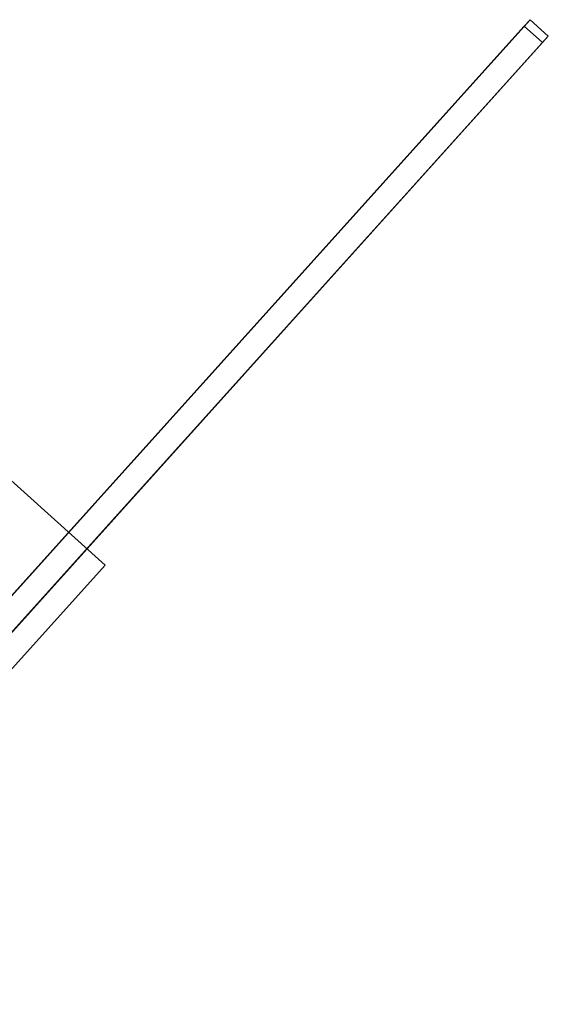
# Model space of a CAD drawing. Header units: inches. Extents: x -774 to 289, y -440 to 407.
# Tile 590 of 656: x 258 to 280, y 119 to 159. Entities that reach past the tile are written whole.
import ezdxf

# ---------------------------------------------------------------- set-up
doc = ezdxf.new("R2010")
doc.units = ezdxf.units.IN
doc.header["$MEASUREMENT"] = 0
doc.layers.add('L-SITE', color=91, linetype='Continuous', lineweight=9)

# ---------------------------------------------------------------- blocks, each defined once
blk = doc.blocks.new('Wind Power Generator - 30_ High-322784-_3D_')
at = {"layer": 'L-SITE'}
mesh = blk.add_polyface(dxfattribs=at)
corners = [(12, -12, 4), (12, 12, 4), (-12, 12, 4), (-12, -12, 4)]
mesh.append_faces([[corners[k] for k in face] for face in [(3, 0, 1, 2)]])
mesh = blk.add_polyface(dxfattribs=at)
corners = [(12, -12), (-12, -12), (-12, 12), (12, 12)]
mesh.append_faces([[corners[k] for k in face] for face in [(2, 3, 0, 1)]])
mesh = blk.add_polyface(dxfattribs=at)
corners = [(12, 12, 4), (12, -12, 4), (12, -12), (12, 12)]
mesh.append_faces([[corners[k] for k in face] for face in [(0, 1, 2, 3)]])
mesh = blk.add_polyface(dxfattribs=at)
corners = [(6.658, -10, 363.889), (7.014, -10, 365.384), (6.982, -10, 366.922), (40.014, -10, 344.306), (39.661, -10, 343.694), (3.559, -10, 360.993), (4.906, -10, 361.734), (6.023, -10, 362.79), (4.311, -10, 363.779), (4.66, -10, 364.309), (4.945, -10, 364.878)]
mesh.append_faces([[corners[k] for k in face] for face in [(9, 7, 8), (3, 1, 2), (6, 4, 5)]], dxfattribs={"vtx0": -1})
mesh.append_faces([[corners[k] for k in face] for face in [(4, 7, 0)]], dxfattribs={"vtx0": -1, "vtx1": -1, "vtx2": -1})
mesh.append_faces([[corners[k] for k in face] for face in [(6, 7, 4)]], dxfattribs={"vtx1": -1, "vtx2": -1})
mesh.append_faces([[corners[k] for k in face] for face in [(0, 1, 3, 4)]], dxfattribs={"vtx1": -1, "vtx3": -1})
mesh.append_faces([[corners[k] for k in face] for face in [(9, 10, 0, 7)]], dxfattribs={"vtx2": -1, "vtx3": -1})
mesh = blk.add_polyface(dxfattribs=at)
corners = [(39.661, -11, 343.694), (3.559, -11, 360.993), (3.559, -10, 360.993), (39.661, -10, 343.694)]
mesh.append_faces([[corners[k] for k in face] for face in [(0, 1, 2, 3)]])
mesh = blk.add_polyface(dxfattribs=at)
corners = [(6.982, -11, 366.922), (40.014, -11, 344.306), (40.014, -10, 344.306), (6.982, -10, 366.922)]
mesh.append_faces([[corners[k] for k in face] for face in [(0, 1, 2, 3)]])
mesh = blk.add_polyface(dxfattribs=at)
corners = [(40.014, -11, 344.306), (39.661, -11, 343.694), (39.661, -10, 343.694), (40.014, -10, 344.306)]
mesh.append_faces([[corners[k] for k in face] for face in [(3, 0, 1, 2)]])
mesh = blk.add_polyface(dxfattribs=at)
corners = [(6.023, -11, 362.79), (4.906, -11, 361.734), (3.559, -11, 360.993), (39.661, -11, 343.694), (40.014, -11, 344.306), (6.982, -11, 366.922), (7.014, -11, 365.384), (6.658, -11, 363.889), (4.804, -11, 364.959), (4.52, -11, 364.39), (4.17, -11, 363.86)]
mesh.append_faces([[corners[k] for k in face] for face in [(6, 4, 5)]], dxfattribs={"vtx0": -1})
mesh.append_faces([[corners[k] for k in face] for face in [(7, 9, 0, 3)]], dxfattribs={"vtx0": -1, "vtx1": -1, "vtx2": -1, "vtx3": -1})
mesh.append_faces([[corners[k] for k in face] for face in [(4, 6, 7, 3), (3, 0, 1)]], dxfattribs={"vtx0": -1, "vtx2": -1})
mesh.append_faces([[corners[k] for k in face] for face in [(8, 9, 7)]], dxfattribs={"vtx1": -1})
mesh.append_faces([[corners[k] for k in face] for face in [(9, 10, 0), (1, 2, 3)]], dxfattribs={"vtx2": -1})
mesh = blk.add_polyface(dxfattribs=at)
corners = [(12, -12, 4), (-12, -12, 4), (-12, -12), (12, -12)]
mesh.append_faces([[corners[k] for k in face] for face in [(0, 1, 2, 3)]])

msp = doc.modelspace()

# ---------------------------------------------------------------- block references
at = {"layer": 'L-SITE', "rotation": 47.99999999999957}
msp.add_blockref('Wind Power Generator - 30_ High-322784-_3D_', (244.554, 136.321, -12), dxfattribs=at)

doc.saveas('drawing.dxf')
